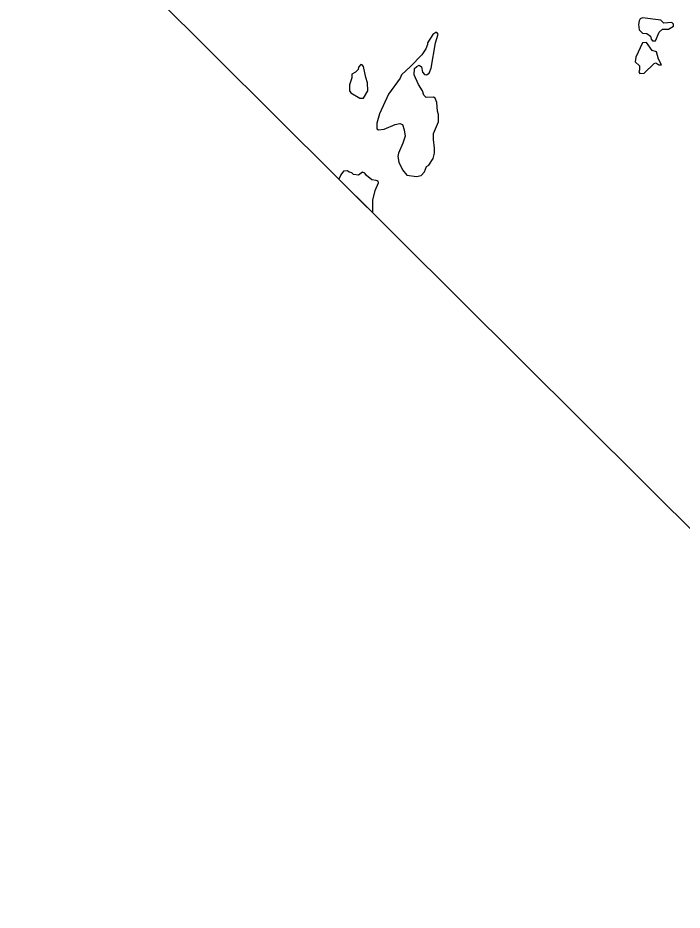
# Model space of a CAD drawing. Extents: x 642515 to 647219, y 6080136 to 6084356.
# Drawn here: x 645113.18 to 645142.16, y 6080858.72 to 6080897.62 of the extents above; entities that cross this region are included whole.
import ezdxf

# ---------------------------------------------------------------- set-up
doc = ezdxf.new("R2010")
doc.units = 0
doc.layers.add('Level 63', color=7, linetype='Continuous')

msp = doc.modelspace()

# ---------------------------------------------------------------- linework, layer by layer
at = {"layer": 'Level 63'}
msp.add_lwpolyline([(644998.478, 6081018.512), (645159.243, 6080858.717), (645279.09, 6080979.291), (645118.324, 6081139.086)], close=True, dxfattribs=at)
for points in [[(645141.7, 6080897.41), (645141.36, 6080897.39), (645141.23, 6080897.51), (645140.42, 6080897.61), (645140.33, 6080897.57), (645140.28, 6080897.49), (645140.25, 6080897.32), (645140.28, 6080897.09), (645140.43, 6080896.95), (645140.61, 6080896.93), (645140.78, 6080896.82), (645140.8, 6080896.68), (645140.86, 6080896.62), (645140.99, 6080896.61), (645141.15, 6080896.99), (645141.29, 6080897.12), (645141.56, 6080897.12), (645141.77, 6080897.25), (645141.77, 6080897.34), (645141.7, 6080897.41)], [(645141.77, 6080897.34), (645141.7, 6080897.41), (645141.36, 6080897.39), (645141.23, 6080897.51), (645140.42, 6080897.61), (645140.33, 6080897.57), (645140.28, 6080897.49), (645140.25, 6080897.32), (645140.28, 6080897.09), (645140.43, 6080896.95), (645140.61, 6080896.93), (645140.78, 6080896.82), (645140.8, 6080896.68), (645140.86, 6080896.62), (645140.99, 6080896.61), (645141.15, 6080896.99), (645141.29, 6080897.12), (645141.56, 6080897.12), (645141.77, 6080897.25), (645141.77, 6080897.34)], [(645131.31, 6080892.31), (645131.31, 6080892.57), (645131.52, 6080893.08), (645131.53, 6080893.4), (645131.48, 6080893.54), (645131.45, 6080893.92), (645131.38, 6080894.11), (645131.31, 6080894.16), (645130.99, 6080894.14), (645130.89, 6080894.24), (645130.83, 6080894.44), (645130.65, 6080894.71), (645130.46, 6080895.13), (645130.48, 6080895.41), (645130.58, 6080895.5), (645130.69, 6080895.55), (645130.78, 6080895.48), (645130.83, 6080895.25), (645130.91, 6080895.14), (645131.01, 6080895.13), (645131.12, 6080895.21), (645131.2, 6080895.42), (645131.4, 6080896.53), (645131.51, 6080896.91), (645131.46, 6080896.98), (645131.41, 6080896.98), (645131.28, 6080896.89), (645131.05, 6080896.53), (645131.05, 6080896.46), (645130.97, 6080896.27), (645130.8, 6080896), (645130.31, 6080895.49), (645129.92, 6080895.13), (645129.85, 6080894.98), (645129.35, 6080894.29), (645128.96, 6080893.43), (645128.84, 6080893.03), (645128.83, 6080892.77), (645128.91, 6080892.73), (645129.16, 6080892.76), (645129.63, 6080892.97), (645129.84, 6080893.01), (645129.95, 6080892.96), (645130.03, 6080892.74), (645130.07, 6080892.46), (645129.97, 6080892.15), (645129.78, 6080891.71), (645129.75, 6080891.57), (645129.79, 6080891.32), (645129.95, 6080890.99), (645130.14, 6080890.76), (645130.57, 6080890.7), (645130.77, 6080890.74), (645130.92, 6080890.9), (645131.01, 6080891.14), (645131.1, 6080891.2), (645131.3, 6080891.48), (645131.35, 6080891.72), (645131.35, 6080891.93), (645131.31, 6080892.31)], [(645131.35, 6080891.93), (645131.31, 6080892.31), (645131.31, 6080892.57), (645131.52, 6080893.08), (645131.53, 6080893.4), (645131.48, 6080893.54), (645131.45, 6080893.92), (645131.38, 6080894.11), (645131.31, 6080894.16), (645130.99, 6080894.14), (645130.89, 6080894.24), (645130.83, 6080894.44), (645130.65, 6080894.71), (645130.46, 6080895.13), (645130.48, 6080895.41), (645130.58, 6080895.5), (645130.69, 6080895.55), (645130.78, 6080895.48), (645130.83, 6080895.25), (645130.91, 6080895.14), (645131.01, 6080895.13), (645131.12, 6080895.21), (645131.2, 6080895.42), (645131.4, 6080896.53), (645131.51, 6080896.91), (645131.46, 6080896.98), (645131.41, 6080896.98), (645131.28, 6080896.89), (645131.05, 6080896.53), (645131.05, 6080896.46), (645130.97, 6080896.27), (645130.8, 6080896), (645130.31, 6080895.49), (645129.92, 6080895.13), (645129.85, 6080894.98), (645129.35, 6080894.29), (645128.96, 6080893.43), (645128.84, 6080893.03), (645128.83, 6080892.77), (645128.91, 6080892.73), (645129.16, 6080892.76), (645129.63, 6080892.97), (645129.84, 6080893.01), (645129.95, 6080892.96), (645130.03, 6080892.74), (645130.07, 6080892.46), (645129.97, 6080892.15), (645129.78, 6080891.71), (645129.75, 6080891.57), (645129.79, 6080891.32), (645129.95, 6080890.99), (645130.14, 6080890.76), (645130.57, 6080890.7), (645130.77, 6080890.74), (645130.92, 6080890.9), (645131.01, 6080891.14), (645131.1, 6080891.2), (645131.3, 6080891.48), (645131.35, 6080891.72), (645131.35, 6080891.93)], [(645141.25, 6080895.57), (645141.13, 6080895.81), (645141.03, 6080896.14), (645140.84, 6080896.19), (645140.6, 6080896.54), (645140.42, 6080896.53), (645140.13, 6080895.9), (645140.1, 6080895.7), (645140.3, 6080895.52), (645140.3, 6080895.35), (645140.26, 6080895.26), (645140.31, 6080895.19), (645140.5, 6080895.2), (645140.93, 6080895.63), (645141, 6080895.65), (645141.14, 6080895.56), (645141.25, 6080895.57)], [(645141.14, 6080895.56), (645141.25, 6080895.57), (645141.13, 6080895.81), (645141.03, 6080896.14), (645140.84, 6080896.19), (645140.6, 6080896.54), (645140.42, 6080896.53), (645140.13, 6080895.9), (645140.1, 6080895.7), (645140.3, 6080895.52), (645140.3, 6080895.35), (645140.26, 6080895.26), (645140.31, 6080895.19), (645140.5, 6080895.2), (645140.93, 6080895.63), (645141, 6080895.65), (645141.14, 6080895.56)], [(645140.93, 6080895.63), (645141, 6080895.65), (645141.14, 6080895.56), (645141.25, 6080895.57), (645141.13, 6080895.81), (645141.03, 6080896.14), (645140.84, 6080896.19), (645140.6, 6080896.54), (645140.42, 6080896.53), (645140.13, 6080895.9), (645140.1, 6080895.7), (645140.3, 6080895.52), (645140.3, 6080895.35), (645140.26, 6080895.26), (645140.31, 6080895.19), (645140.5, 6080895.2), (645140.93, 6080895.63)], [(645128.2, 6080895.57), (645128.14, 6080895.58), (645128.04, 6080895.47), (645128.02, 6080895.36), (645127.91, 6080895.25), (645127.75, 6080895.16), (645127.75, 6080895), (645127.65, 6080894.7), (645127.65, 6080894.43), (645127.71, 6080894.34), (645128.09, 6080894.11), (645128.25, 6080894.11), (645128.45, 6080894.43), (645128.43, 6080894.78), (645128.36, 6080895.02), (645128.26, 6080895.5), (645128.2, 6080895.57)], [(645128.26, 6080895.5), (645128.2, 6080895.57), (645128.14, 6080895.58), (645128.04, 6080895.47), (645128.02, 6080895.36), (645127.91, 6080895.25), (645127.75, 6080895.16), (645127.75, 6080895), (645127.65, 6080894.7), (645127.65, 6080894.43), (645127.71, 6080894.34), (645128.09, 6080894.11), (645128.25, 6080894.11), (645128.45, 6080894.43), (645128.43, 6080894.78), (645128.36, 6080895.02), (645128.26, 6080895.5)], [(645128.761, 6080890.089), (645128.907, 6080890.424), (645128.894, 6080890.491), (645128.813, 6080890.53), (645128.62, 6080890.55), (645128.392, 6080890.736), (645128.318, 6080890.849), (645128.205, 6080890.882), (645128.038, 6080890.755), (645127.824, 6080890.781), (645127.751, 6080890.854), (645127.63, 6080890.881), (645127.563, 6080890.947), (645127.383, 6080890.927), (645127.263, 6080890.766), (645127.185, 6080890.582)], [(645127.185, 6080890.582), (645128.664, 6080889.112), (645128.669, 6080889.662), (645128.761, 6080890.089), (645128.907, 6080890.424), (645128.894, 6080890.491), (645128.813, 6080890.53), (645128.62, 6080890.55), (645128.392, 6080890.736), (645128.318, 6080890.849), (645128.205, 6080890.882), (645128.038, 6080890.755), (645127.824, 6080890.781), (645127.751, 6080890.854), (645127.63, 6080890.881), (645127.563, 6080890.947), (645127.383, 6080890.927), (645127.263, 6080890.766), (645127.185, 6080890.582)], [(645128.664, 6080889.112), (645128.669, 6080889.662), (645128.761, 6080890.089)]]:
    msp.add_lwpolyline(points, dxfattribs=at)

doc.saveas('drawing.dxf')
